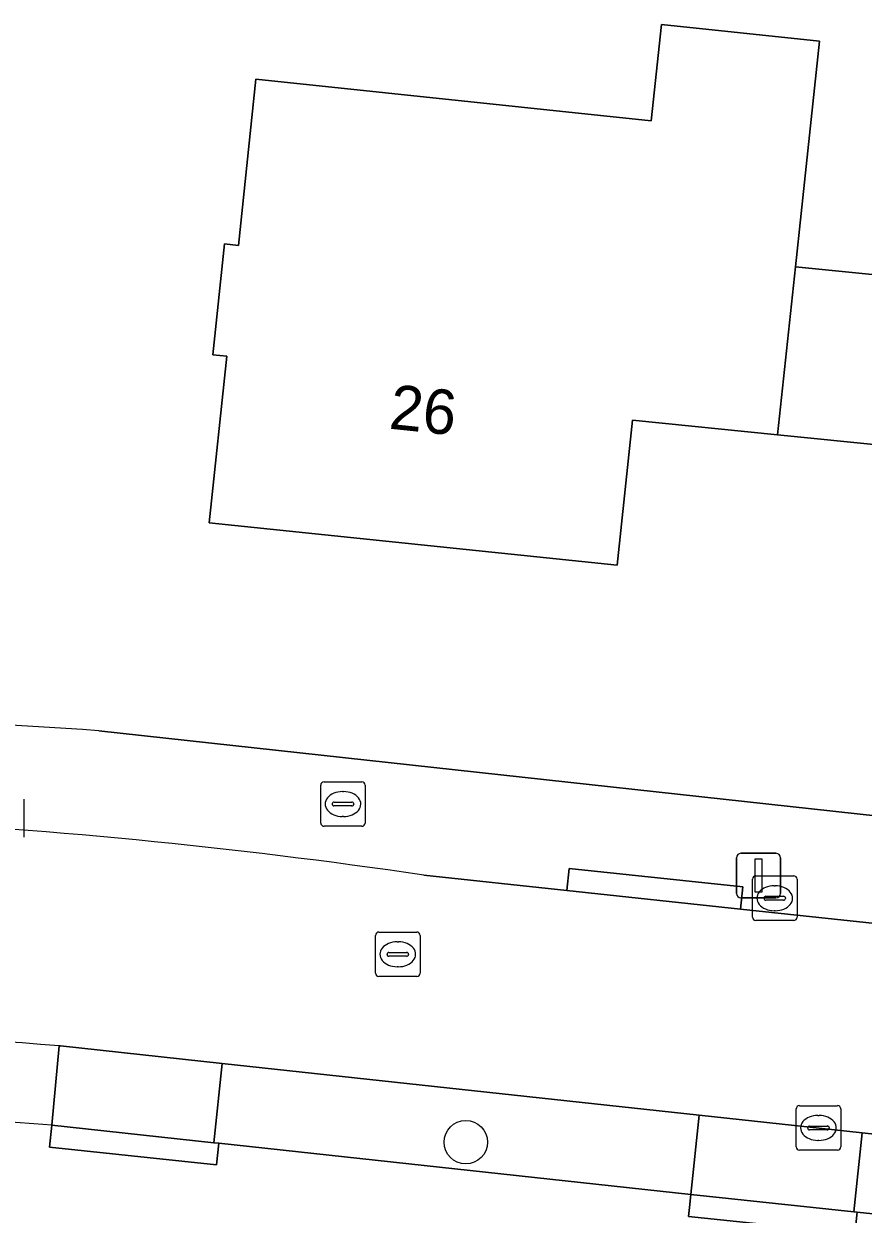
# Model space of a CAD drawing. Extents: x 160455 to 162082, y 388339 to 389736.
# Drawn here: x 161248.46 to 161267.33, y 388499.85 to 388526.6 of the extents above; entities that cross this region are included whole.
import ezdxf

# ---------------------------------------------------------------- set-up
doc = ezdxf.new("R2010")
doc.units = 0
for name, color, linetype in [('IMGEO_Boom', 7, 'Continuous'), ('IMGEO_Erf', 7, 'Continuous'), ('IMGEO_Kolk', 7, 'Continuous'), ('IMGEO_Lichtmast', 7, 'Continuous'), ('IMGEO_Pand', 7, 'Continuous'), ('IMGEO_Pand_nummerreeks', 7, 'Continuous'), ('IMGEO_Parkeervlak_open', 7, 'Continuous'), ('IMGEO_Rijbaan_lokaal_open', 7, 'Continuous'), ('IMGEO_Rioolput', 7, 'Continuous'), ('IMGEO_Voetpad_open', 7, 'Continuous')]:
    doc.layers.add(name, color=color, linetype=linetype)

msp = doc.modelspace()

# ---------------------------------------------------------------- linework, layer by layer
at = {"layer": 'IMGEO_Boom'}
msp.add_circle((161258.395, 388501.468), 0.489, dxfattribs=at)
at = {"layer": 'IMGEO_Erf'}
for points in [[(161267.867, 388517.118), (161265.401, 388517.365), (161262.146, 388517.691), (161261.796, 388514.435), (161252.627, 388515.388), (161253.02, 388519.13), (161252.711, 388519.162), (161252.973, 388521.65), (161253.282, 388521.618), (161253.673, 388525.35), (161262.564, 388524.414), (161262.791, 388526.584), (161266.345, 388526.21), (161265.932, 388522.337), (161265.804, 388521.139), (161268.278, 388520.891)], [(161250.145, 388510.713), (161297.25, 388505.556), (161308.418, 388504.386), (161319.826, 388503.156)]]:
    msp.add_lwpolyline(points, dxfattribs=at)
msp.add_arc((161238.674, 388348.238), 162.88, 85.96142, 94.30923, dxfattribs=at)
at = {"layer": 'IMGEO_Kolk'}
for p, q in [((161248.458, 388509.173), (161248.458, 388508.321)), ((161264.84, 388506.524), (161264.84, 388507.376)), ((161264.915, 388507.45), (161265.767, 388507.45)), ((161265.841, 388507.376), (161265.841, 388506.524)), ((161265.328, 388507.23), (161265.353, 388507.23)), ((161265.099, 388506.944), (161265.099, 388506.956)), ((161265.537, 388506.907), (161265.139, 388506.907)), ((161265.142, 388506.993), (161265.54, 388506.993)), ((161265.583, 388506.956), (161265.583, 388506.944)), ((161265.351, 388506.67), (161265.326, 388506.67)), ((161265.767, 388506.45), (161264.915, 388506.45)), ((161265.823, 388501.363), (161265.823, 388502.215)), ((161265.898, 388502.289), (161266.75, 388502.289)), ((161266.824, 388502.215), (161266.824, 388501.363)), ((161266.311, 388502.069), (161266.336, 388502.069)), ((161266.082, 388501.783), (161266.082, 388501.795)), ((161266.52, 388501.746), (161266.122, 388501.746)), ((161266.125, 388501.832), (161266.523, 388501.832)), ((161266.566, 388501.795), (161266.566, 388501.783)), ((161266.334, 388501.509), (161266.309, 388501.509)), ((161266.75, 388501.289), (161265.898, 388501.289))]:
    msp.add_line(p, q, dxfattribs=at)
for points in [[(161248.458, 388509.173), (161248.458, 388508.321)], [(161264.84, 388506.524), (161264.84, 388507.376)], [(161264.915, 388507.45), (161265.767, 388507.45)], [(161265.841, 388507.376), (161265.841, 388506.524)], [(161265.767, 388506.45), (161264.915, 388506.45)], [(161265.823, 388501.363), (161265.823, 388502.215)], [(161265.898, 388502.289), (161266.75, 388502.289)], [(161266.824, 388502.215), (161266.824, 388501.363)], [(161266.75, 388501.289), (161265.898, 388501.289)]]:
    msp.add_lwpolyline(points, dxfattribs=at)
for centre, radius, start, end in [((161264.917, 388507.374), 0.0765, 91.552, 178.448), ((161264.917, 388507.374), 0.0765, 91.552, 178.448), ((161265.765, 388507.374), 0.0765, 1.552, 88.448), ((161265.765, 388507.374), 0.0765, 1.552, 88.448), ((161265.139, 388506.953), 0.0403, 85.8775, 175.7526), ((161265.136, 388506.943), 0.0366, 178.938, 274.7102), ((161265.54, 388506.95), 0.043, 264.8664, 352.4533), ((161265.544, 388506.955), 0.0386, 1.7309, 96.639), ((161264.917, 388506.526), 0.0765, 181.552, 268.448), ((161264.917, 388506.526), 0.0765, 181.552, 268.448), ((161265.765, 388506.526), 0.0765, 271.552, 358.448), ((161265.765, 388506.526), 0.0765, 271.552, 358.448), ((161265.9, 388502.213), 0.0765, 91.552, 178.448), ((161265.9, 388502.213), 0.0765, 91.552, 178.448), ((161266.748, 388502.213), 0.0765, 1.552, 88.448), ((161266.748, 388502.213), 0.0765, 1.552, 88.448), ((161266.122, 388501.792), 0.0403, 85.8775, 175.7526), ((161266.119, 388501.782), 0.0366, 178.938, 274.7102), ((161266.523, 388501.789), 0.043, 264.8664, 352.4533), ((161266.527, 388501.794), 0.0386, 1.7309, 96.639), ((161265.9, 388501.365), 0.0765, 181.552, 268.448), ((161265.9, 388501.365), 0.0765, 181.552, 268.448), ((161266.748, 388501.365), 0.0765, 271.552, 358.448), ((161266.748, 388501.365), 0.0765, 271.552, 358.448)]:
    msp.add_arc(centre, radius, start, end, dxfattribs=at)
for centre, major_axis, ratio, start_param, end_param in [((161265.327, 388506.95), (-0.387, 0.002), 0.722429, 4.712389, 7.853982), ((161265.352, 388506.95), (-0.39, 0.002), 0.717154, 1.570796, 4.712389), ((161266.31, 388501.789), (-0.387, 0.002), 0.722429, 4.712389, 7.853982), ((161266.335, 388501.789), (-0.39, 0.002), 0.717154, 1.570796, 4.712389)]:
    msp.add_ellipse(centre, major_axis=major_axis, ratio=ratio, start_param=start_param, end_param=end_param, dxfattribs=at)
at = {"layer": 'IMGEO_Lichtmast'}
for p, q in [((161264.478, 388507.059), (161264.478, 388507.859)), ((161264.478, 388507.859), (161264.478, 388507.059)), ((161264.578, 388507.959), (161265.368, 388507.959)), ((161265.368, 388507.959), (161264.578, 388507.959)), ((161265.468, 388507.859), (161265.468, 388507.059)), ((161265.468, 388507.059), (161265.468, 388507.859)), ((161265.368, 388506.959), (161264.578, 388506.959)), ((161264.578, 388506.959), (161265.368, 388506.959))]:
    msp.add_line(p, q, dxfattribs=at)
msp.add_lwpolyline([(161264.898, 388507.834), (161265.048, 388507.834), (161265.048, 388507.084), (161264.898, 388507.084), (161264.898, 388507.834)], dxfattribs=at)
for centre, start, end in [((161264.578, 388507.859), 90, 180), ((161264.578, 388507.859), 90, 180), ((161265.368, 388507.859), 0, 90), ((161265.368, 388507.859), 360, 90), ((161264.578, 388507.059), 180, 270), ((161264.578, 388507.059), 180, 270), ((161265.368, 388507.059), 270, 0), ((161265.368, 388507.059), 270, 0)]:
    msp.add_arc(centre, 0.1, start, end, dxfattribs=at)
at = {"layer": 'IMGEO_Pand'}
for points in [[(161265.401, 388517.365), (161265.804, 388521.139), (161265.932, 388522.337), (161266.345, 388526.21), (161262.791, 388526.584), (161262.564, 388524.414), (161253.673, 388525.35), (161253.282, 388521.618), (161252.973, 388521.65), (161252.711, 388519.162), (161253.02, 388519.13), (161252.627, 388515.388), (161261.796, 388514.435), (161262.146, 388517.691)], [(161265.401, 388517.365), (161267.867, 388517.118), (161267.537, 388514.084), (161268.426, 388513.078), (161271.288, 388512.713), (161271.993, 388513.349), (161276.064, 388512.933), (161276.352, 388515.633), (161276.518, 388517.196), (161280.435, 388516.788), (161280.966, 388521.76), (161281.39, 388525.724), (161273.218, 388526.597), (161272.928, 388523.874), (161268.653, 388524.33), (161268.278, 388520.891), (161265.804, 388521.139)]]:
    msp.add_lwpolyline(points, close=True, dxfattribs=at)
at = {"layer": 'IMGEO_Parkeervlak_open'}
for points in [[(161252.921, 388503.238), (161249.287, 388503.632), (161249.25, 388503.635), (161249.091, 388501.852), (161252.731, 388501.457)], [(161263.645, 388502.076), (161252.921, 388503.238), (161252.731, 388501.457), (161252.84, 388501.445), (161263.455, 388500.294)], [(161267.309, 388501.679), (161263.645, 388502.076), (161263.455, 388500.294), (161266.207, 388500), (161267.119, 388499.903)], [(161270.898, 388501.29), (161267.309, 388501.679), (161267.119, 388499.903), (161267.192, 388499.895), (161270.706, 388499.519), (161270.758, 388500)]]:
    msp.add_lwpolyline(points, close=True, dxfattribs=at)
msp.add_lwpolyline([(161249.091, 388501.852), (161249.25, 388503.635)], dxfattribs=at)
for centre, radius, start, end in [((161239.168, 388374.061), 129.966, 85.55082, 91.41526), ((161238.714, 388357.57), 144.655, 85.88627, 91.07977)]:
    msp.add_arc(centre, radius, start, end, dxfattribs=at)
at = {"layer": 'IMGEO_Rijbaan_lokaal_open'}
for points in [[(161264.571, 388506.706), (161260.668, 388507.124), (161257.45, 388507.468)], [(161249.25, 388503.635), (161249.287, 388503.632), (161252.921, 388503.238), (161263.645, 388502.076), (161267.309, 388501.679), (161270.898, 388501.29), (161271.406, 388505.975), (161264.571, 388506.706)]]:
    msp.add_lwpolyline(points, dxfattribs=at)
for centre, radius, start, end in [((161238.305, 388377.841), 131.033, 81.59863, 87.29372), ((161239.168, 388374.061), 129.966, 85.55082, 91.41526)]:
    msp.add_arc(centre, radius, start, end, dxfattribs=at)
at = {"layer": 'IMGEO_Rioolput'}
for p, q in [((161255.133, 388508.64), (161255.133, 388509.492)), ((161255.208, 388509.566), (161256.06, 388509.566)), ((161256.134, 388509.492), (161256.134, 388508.64)), ((161255.621, 388509.346), (161255.646, 388509.346)), ((161255.392, 388509.06), (161255.392, 388509.072)), ((161255.83, 388509.023), (161255.432, 388509.023)), ((161255.435, 388509.109), (161255.833, 388509.109)), ((161255.876, 388509.072), (161255.876, 388509.06)), ((161255.644, 388508.786), (161255.619, 388508.786)), ((161256.06, 388508.566), (161255.208, 388508.566)), ((161256.366, 388505.264), (161256.366, 388506.116)), ((161256.441, 388506.19), (161257.293, 388506.19)), ((161256.854, 388505.97), (161256.879, 388505.97)), ((161257.367, 388506.116), (161257.367, 388505.264)), ((161256.625, 388505.684), (161256.625, 388505.696)), ((161256.668, 388505.733), (161257.066, 388505.733)), ((161257.109, 388505.696), (161257.109, 388505.684)), ((161257.063, 388505.647), (161256.665, 388505.647)), ((161256.877, 388505.41), (161256.852, 388505.41)), ((161257.293, 388505.19), (161256.441, 388505.19))]:
    msp.add_line(p, q, dxfattribs=at)
for points in [[(161255.133, 388508.64), (161255.133, 388509.492)], [(161255.208, 388509.566), (161256.06, 388509.566)], [(161256.134, 388509.492), (161256.134, 388508.64)], [(161256.06, 388508.566), (161255.208, 388508.566)], [(161256.366, 388505.264), (161256.366, 388506.116)], [(161256.441, 388506.19), (161257.293, 388506.19)], [(161257.367, 388506.116), (161257.367, 388505.264)], [(161257.293, 388505.19), (161256.441, 388505.19)]]:
    msp.add_lwpolyline(points, dxfattribs=at)
for centre, radius, start, end in [((161255.21, 388509.49), 0.0765, 91.552, 178.448), ((161255.21, 388509.49), 0.0765, 91.552, 178.448), ((161256.058, 388509.49), 0.0765, 1.552, 88.448), ((161256.058, 388509.49), 0.0765, 1.552, 88.448), ((161255.432, 388509.069), 0.0403, 85.8775, 175.7526), ((161255.429, 388509.059), 0.0366, 178.938, 274.7102), ((161255.833, 388509.066), 0.043, 264.8664, 352.4533), ((161255.837, 388509.071), 0.0386, 1.7309, 96.639), ((161255.21, 388508.642), 0.0765, 181.552, 268.448), ((161255.21, 388508.642), 0.0765, 181.552, 268.448), ((161256.058, 388508.642), 0.0765, 271.552, 358.448), ((161256.058, 388508.642), 0.0765, 271.552, 358.448), ((161256.443, 388506.114), 0.0765, 91.552, 178.448), ((161256.443, 388506.114), 0.0765, 91.552, 178.448), ((161257.291, 388506.114), 0.0765, 1.552, 88.448), ((161257.291, 388506.114), 0.0765, 1.552, 88.448), ((161256.665, 388505.693), 0.0403, 85.8775, 175.7526), ((161256.662, 388505.683), 0.0366, 178.938, 274.7102), ((161257.066, 388505.69), 0.043, 264.8664, 352.4533), ((161257.07, 388505.695), 0.0386, 1.7309, 96.639), ((161256.443, 388505.266), 0.0765, 181.552, 268.448), ((161256.443, 388505.266), 0.0765, 181.552, 268.448), ((161257.291, 388505.266), 0.0765, 271.552, 358.448), ((161257.291, 388505.266), 0.0765, 271.552, 358.448)]:
    msp.add_arc(centre, radius, start, end, dxfattribs=at)
for centre, major_axis, ratio, start_param, end_param in [((161255.62, 388509.066), (-0.387, 0.002), 0.722429, 4.712389, 7.853982), ((161255.645, 388509.066), (-0.39, 0.002), 0.717154, 1.570796, 4.712389), ((161256.853, 388505.69), (-0.387, 0.002), 0.722429, 4.712389, 7.853982), ((161256.878, 388505.69), (-0.39, 0.002), 0.717154, 1.570796, 4.712389)]:
    msp.add_ellipse(centre, major_axis=major_axis, ratio=ratio, start_param=start_param, end_param=end_param, dxfattribs=at)
at = {"layer": 'IMGEO_Voetpad_open'}
for points in [[(161319.826, 388503.156), (161308.418, 388504.386), (161297.25, 388505.556), (161250.145, 388510.713)], [(161257.45, 388507.468), (161260.668, 388507.124), (161260.721, 388507.621), (161264.624, 388507.203), (161264.571, 388506.706), (161271.406, 388505.975), (161274.141, 388505.683), (161275.65, 388505.521), (161275.709, 388506.041), (161279.643, 388505.596), (161279.587, 388505.1), (161290.639, 388503.918), (161291.553, 388503.821), (161291.606, 388504.319), (161295.521, 388503.899), (161295.468, 388503.402), (161306.645, 388502.206), (161320.096, 388500.652)], [(161312.745, 388494.979), (161307.733, 388495.517), (161307.68, 388495.022), (161303.931, 388495.422), (161303.984, 388495.919), (161286.512, 388497.812), (161286.458, 388497.311), (161282.715, 388497.721), (161282.769, 388498.217), (161277.52, 388498.786), (161277.467, 388498.293), (161273.746, 388498.692), (161273.799, 388499.189), (161273.44, 388499.227), (161270.706, 388499.519), (161267.192, 388499.895), (161267.141, 388499.406), (161263.403, 388499.797), (161263.424, 388500), (161263.455, 388500.294), (161252.84, 388501.445), (161252.789, 388500.958), (161249.039, 388501.355), (161249.091, 388501.852)]]:
    msp.add_lwpolyline(points, dxfattribs=at)
for points in [[(161264.624, 388507.203), (161260.721, 388507.621), (161260.668, 388507.124), (161264.571, 388506.706)], [(161252.84, 388501.445), (161252.731, 388501.457), (161249.091, 388501.852), (161249.039, 388501.355), (161252.789, 388500.958)], [(161267.119, 388499.903), (161266.207, 388500), (161263.455, 388500.294), (161263.424, 388500), (161263.403, 388499.797), (161267.141, 388499.406), (161267.192, 388499.895)]]:
    msp.add_lwpolyline(points, close=True, dxfattribs=at)
for centre, radius, start, end in [((161238.674, 388348.238), 162.88, 85.96142, 94.30923), ((161238.305, 388377.841), 131.033, 81.59863, 87.29372), ((161238.714, 388357.57), 144.655, 85.88627, 91.07977)]:
    msp.add_arc(centre, radius, start, end, dxfattribs=at)

# ---------------------------------------------------------------- texts
at = {"layer": 'IMGEO_Pand_nummerreeks'}
msp.add_text('26', height=1, rotation=354.0661, dxfattribs=at).set_placement((161256.649, 388517.503))

doc.saveas('drawing.dxf')
